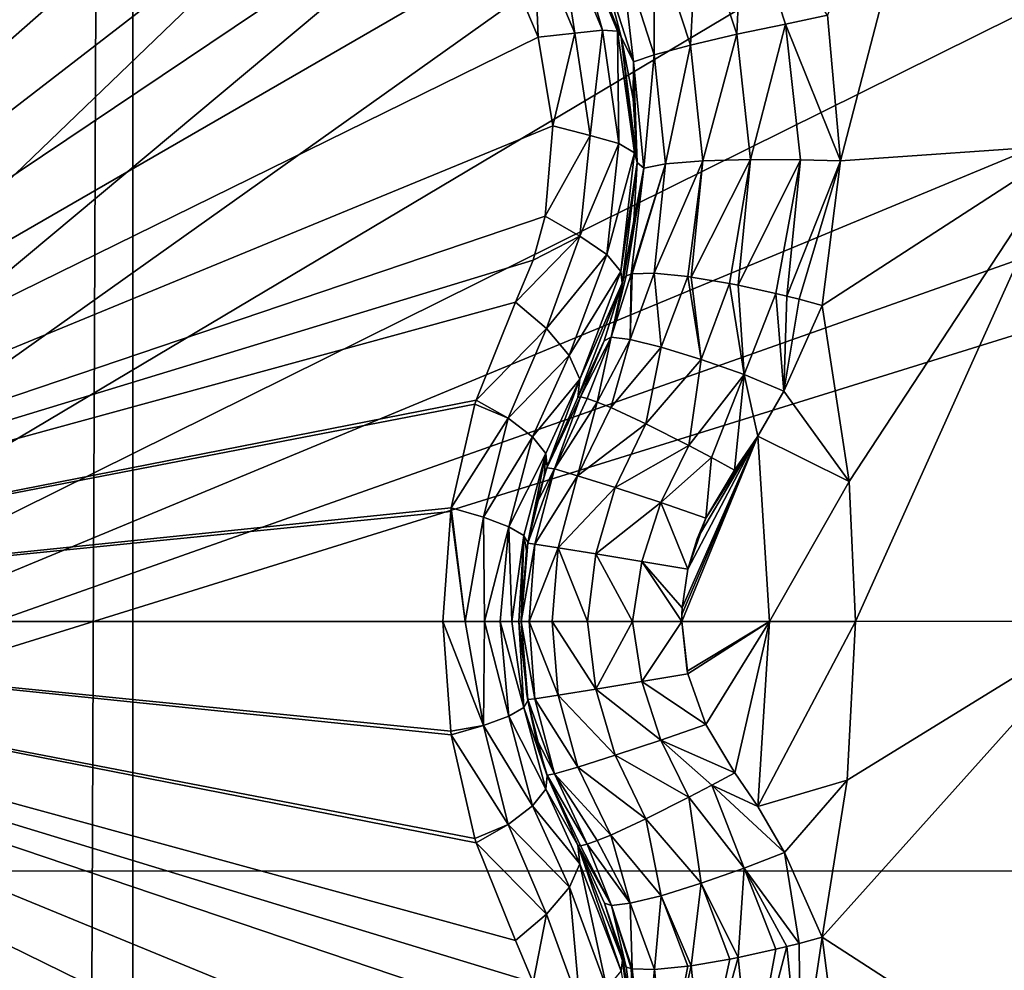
# Model space of a CAD drawing. Header units: metres. Extents: x -206 to 75, y -104 to 104.
# Tile 290 of 656: x -165.94 to -164.37, y 48.42 to 49.93. Entities that reach past the tile are written whole.
import ezdxf

# ---------------------------------------------------------------- set-up
doc = ezdxf.new("R2010")
doc.units = ezdxf.units.M
doc.layers.add('solid_01_1-CONSUMER_THERM_B_125288', color=7, linetype='CONTINUOUS')

msp = doc.modelspace()

# ---------------------------------------------------------------- linework, layer by layer
at = {"layer": 'solid_01_1-CONSUMER_THERM_B_125288'}
for points in [[(-106.887138, 47.939438, 1.5), (-97.174187, 56.091938, 1.5), (-200.514557, 74.966148, 1.5)], [(-107.910683, 47.194191, 1.5), (-106.887138, 47.939438, 1.5), (-200.514557, 74.966148, 1.5)], [(-108.467331, 46.871483, 1.5), (-107.910683, 47.194191, 1.5), (-200.514557, 74.966148, 1.5)], [(-109.048912, 46.586853, 1.5), (-108.467331, 46.871483, 1.5), (-200.514557, 74.966148, 1.5)], [(-109.651024, 46.343178, 1.5), (-109.048912, 46.586853, 1.5), (-200.514557, 74.966148, 1.5)], [(-110.268845, 46.142639, 1.5), (-109.651024, 46.343178, 1.5), (-200.514557, 74.966148, 1.5)], [(-110.897278, 45.986664, 1.5), (-110.268845, 46.142639, 1.5), (-200.514557, 74.966148, 1.5)], [(-111.53109, 45.875885, 1.5), (-110.897278, 45.986664, 1.5), (-200.514557, 74.966148, 1.5)], [(-112.794189, 45.78849, 1.5), (-111.53109, 45.875885, 1.5), (-200.514557, 74.966148, 1.5)], [(-168.100571, 58.189758, 1.5), (-112.794189, 45.78849, 1.5), (-200.514557, 74.966148, 1.5)], [(-76.404617, 63.580017, 75.400002), (-185.604614, 63.572178, 75.400002), (-92.716316, 42.429672, 75.400002)], [(-185.604614, 63.572178, 75.400002), (-93.500069, 42.491352, 75.400002), (-92.716316, 42.429672, 75.400002)], [(-185.604614, 63.572178, 75.400002), (-168.500076, 42.491318, 75.400002), (-93.500069, 42.491352, 75.400002)], [(-166.314148, 63.522121), (-165.762909, 63.471123), (-166.295959, -63.580036)], [(-165.762909, 63.471123), (-165.744736, -63.528877), (-166.295959, -63.580036)], [(-161.762909, 63.471695), (-165.744736, -63.528877), (-165.762909, 63.471123)], [(-161.762909, 63.471695), (-161.744736, -63.528305), (-165.744736, -63.528877)], [(-168.100571, 58.189758, 1.5), (-166.403046, 57.2313, 1.5), (-112.794189, 45.78849, 1.5)], [(-166.403046, 57.2313, 1.5), (-149.226578, 45.783272, 1.5), (-112.794189, 45.78849, 1.5)], [(-166.403046, 57.2313, 1.5), (-150.489685, 45.870308, 1.5), (-149.226578, 45.783272, 1.5)], [(-166.403046, 57.2313, 1.5), (-151.123535, 45.980904, 1.5), (-150.489685, 45.870308, 1.5)], [(-166.403046, 57.2313, 1.5), (-164.849518, 56.082249, 1.5), (-151.123535, 45.980904, 1.5)], [(-164.992844, 55.911392, 1.525184), (-155.134232, 47.932529, 1.5), (-164.849518, 56.082249, 1.5)], [(-164.849518, 56.082249, 1.5), (-151.752014, 46.1367, 1.5), (-151.123535, 45.980904, 1.5)], [(-164.849518, 56.082249, 1.5), (-152.369888, 46.337059, 1.5), (-151.752014, 46.1367, 1.5)], [(-164.849518, 56.082249, 1.5), (-152.972076, 46.580566, 1.5), (-152.369888, 46.337059, 1.5)], [(-164.849518, 56.082249, 1.5), (-153.553741, 46.865028, 1.5), (-152.972076, 46.580566, 1.5)], [(-164.849518, 56.082249, 1.5), (-154.110474, 47.187576, 1.5), (-153.553741, 46.865028, 1.5)], [(-164.849518, 56.082249, 1.5), (-155.134232, 47.932529, 1.5), (-154.110474, 47.187576, 1.5)], [(-155.277985, 47.761169, 1.525335), (-164.992844, 55.911392, 1.525184), (-165.129471, 55.74852, 1.599859)], [(-155.277985, 47.761169, 1.525335), (-155.134232, 47.932529, 1.5), (-164.992844, 55.911392, 1.525184)], [(-155.414581, 47.598335, 1.600154), (-165.129471, 55.74852, 1.599859), (-165.251877, 55.602592, 1.720235)], [(-155.414581, 47.598335, 1.600154), (-155.277985, 47.761169, 1.525335), (-165.129471, 55.74852, 1.599859)], [(-155.536942, 47.452469, 1.720659), (-165.251877, 55.602592, 1.720235), (-165.353867, 55.481018, 1.8802)], [(-155.536942, 47.452469, 1.720659), (-155.414581, 47.598335, 1.600154), (-165.251877, 55.602592, 1.720235)], [(-155.638855, 47.330975, 1.880731), (-165.353867, 55.481018, 1.8802), (-165.430191, 55.390038, 2.071429)], [(-155.638855, 47.330975, 1.880731), (-155.536942, 47.452469, 1.720659), (-165.353867, 55.481018, 1.8802)], [(-155.714905, 47.240318, 2.071429), (-165.430191, 55.390038, 2.071429), (-165.584442, 55.206154, 2.474663)], [(-155.638855, 47.330975, 1.880731), (-165.430191, 55.390038, 2.071429), (-155.714905, 47.240318, 2.071429)], [(-167.103546, 48.573505, 72.400002), (-167.104019, 55.223503, 72.400002), (-160.187317, 55.224003, 72.400002)], [(-167.103546, 48.573505, 72.400002), (-160.187317, 55.224003, 72.400002), (-159.994614, 54.5121, 72.400002)], [(-155.869156, 47.056435, 2.474663), (-165.584442, 55.206154, 2.474663), (-165.784622, 54.967514, 2.826262)], [(-155.869156, 47.056435, 2.474663), (-155.714905, 47.240318, 2.071429), (-165.584442, 55.206154, 2.474663)], [(-156.307755, 46.533585, 3.112886), (-165.784622, 54.967514, 2.826262), (-166.023544, 54.682697, 3.113388)], [(-156.069122, 46.818058, 2.825941), (-155.869156, 47.056435, 2.474663), (-165.784622, 54.967514, 2.826262)], [(-156.307755, 46.533585, 3.112886), (-156.069122, 46.818058, 2.825941), (-165.784622, 54.967514, 2.826262)], [(-156.576645, 46.213043, 3.325387), (-166.023544, 54.682697, 3.113388), (-166.29277, 54.361759, 3.325905)], [(-156.576645, 46.213043, 3.325387), (-156.307755, 46.533585, 3.112886), (-166.023544, 54.682697, 3.113388)], [(-167.103546, 48.573505, 72.400002), (-159.994614, 54.5121, 72.400002), (-159.681976, 53.844639, 72.400002)], [(-156.866318, 45.867725, 3.455959), (-166.29277, 54.361759, 3.325905), (-166.582779, 54.016029, 3.45631)], [(-156.866318, 45.867725, 3.455959), (-156.576645, 46.213043, 3.325387), (-166.29277, 54.361759, 3.325905)], [(-156.866318, 45.867725, 3.455959), (-166.582779, 54.016029, 3.45631), (-166.881851, 53.659512, 3.5)], [(-167.103546, 48.573505, 72.400002), (-159.681976, 53.844639, 72.400002), (-159.258514, 53.240978, 72.400002)], [(-156.866318, 45.867725, 3.455959), (-166.881851, 53.659512, 3.5), (-157.166565, 45.509792, 3.5)], [(-162.746674, 53.223858, 3.5), (-157.166565, 45.509792, 3.5), (-166.881851, 53.659512, 3.5)], [(-167.103546, 48.573505, 72.400002), (-159.258514, 53.240978, 72.400002), (-158.736923, 52.71946, 72.400002)], [(-167.103546, 48.573505, 72.400002), (-158.736923, 52.71946, 72.400002), (-158.133209, 52.296097, 72.400002)], [(-167.103546, 48.573505, 72.400002), (-158.133209, 52.296097, 72.400002), (-157.465698, 51.983543, 72.400002)], [(-167.103546, 48.573505, 72.400002), (-157.465698, 51.983543, 72.400002), (-156.753769, 51.790947, 72.400002)], [(-156.75354, 48.574249, 72.400002), (-167.103546, 48.573505, 72.400002), (-156.753769, 51.790947, 72.400002)], [(-164.434036, 50.47121, 18.186367), (-164.266754, 49.730366, 18.238983), (-163.45195, 50.534435, 17.754929)], [(-164.653534, 49.936874, 18.346346), (-164.632767, 49.705154, 18.365808), (-164.434036, 50.47121, 18.186367)], [(-164.632767, 49.705154, 18.365808), (-164.266754, 49.730366, 18.238983), (-164.434036, 50.47121, 18.186367)], [(-165.849228, 50.361481, 16.486931), (-165.948654, 50.392624, 16.465441), (-167.010834, 48.970943, 15.440842)], [(-165.746857, 50.339592, 16.516459), (-165.849228, 50.361481, 16.486931), (-167.010834, 48.970943, 15.440842)], [(-165.64061, 50.327614, 16.554106), (-165.746857, 50.339592, 16.516459), (-167.010834, 48.970943, 15.440842)], [(-165.568512, 50.318516, 16.580467), (-165.64061, 50.327614, 16.554106), (-167.010834, 48.970943, 15.440842)], [(-165.498291, 50.300392, 16.603487), (-165.568512, 50.318516, 16.580467), (-167.010834, 48.970943, 15.440842)], [(-165.367752, 50.238953, 16.639118), (-165.498291, 50.300392, 16.603487), (-167.010834, 48.970943, 15.440842)], [(-165.256638, 50.148167, 16.660555), (-165.367752, 50.238953, 16.639118), (-167.010834, 48.970943, 15.440842)], [(-165.170715, 50.033752, 16.667709), (-165.256638, 50.148167, 16.660555), (-167.010834, 48.970943, 15.440842)], [(-164.798141, 49.906647, 18.349087), (-164.788025, 50.129288, 18.349483), (-164.860596, 50.097115, 18.3398)], [(-164.798141, 49.906647, 18.349087), (-164.720413, 49.922771, 18.358753), (-164.788025, 50.129288, 18.349483)], [(-164.788025, 50.129288, 18.349483), (-164.720413, 49.922771, 18.358753), (-164.653534, 49.936874, 18.346346)], [(-165.083664, 50.083965, 16.776276), (-165.012192, 49.913292, 16.767014), (-165.064545, 50.095013, 16.849558)], [(-165.064545, 50.095013, 16.849558), (-164.988083, 49.911644, 16.83964), (-165.058136, 50.088661, 16.884199)], [(-165.012192, 49.913292, 16.767014), (-164.988083, 49.911644, 16.83964), (-165.064545, 50.095013, 16.849558)], [(-165.014816, 50.025215, 18.170752), (-165.058151, 50.088692, 18.098516), (-164.982758, 49.902622, 18.105808)], [(-165.058136, 50.088661, 16.884199), (-164.982758, 49.902622, 18.105808), (-165.058151, 50.088692, 18.098516)], [(-164.982742, 49.902519, 16.876156), (-164.982758, 49.902622, 18.105808), (-165.058136, 50.088661, 16.884199)], [(-164.988083, 49.911644, 16.83964), (-164.982742, 49.902519, 16.876156), (-165.058136, 50.088661, 16.884199)], [(-164.860596, 50.097115, 18.3398), (-164.929871, 50.065742, 18.302893), (-164.872253, 49.889465, 18.312248)], [(-164.798141, 49.906647, 18.349087), (-164.860596, 50.097115, 18.3398), (-164.872253, 49.889465, 18.312248)], [(-165.083664, 50.083965, 16.776276), (-165.121094, 50.062347, 16.713108), (-165.05632, 49.908356, 16.70466)], [(-165.083664, 50.083965, 16.776276), (-165.05632, 49.908356, 16.70466), (-165.012192, 49.913292, 16.767014)], [(-165.121094, 50.062347, 16.713108), (-165.170715, 50.033752, 16.667709), (-165.114517, 49.902164, 16.660566)], [(-165.05632, 49.908356, 16.70466), (-165.121094, 50.062347, 16.713108), (-165.114517, 49.902164, 16.660566)], [(-164.929871, 50.065742, 18.302893), (-164.983704, 50.040619, 18.242765), (-164.929749, 49.874092, 18.252228)], [(-164.872253, 49.889465, 18.312248), (-164.929871, 50.065742, 18.302893), (-164.929749, 49.874092, 18.252228)], [(-164.983704, 50.040619, 18.242765), (-165.014816, 50.025215, 18.170752), (-164.96286, 49.862804, 18.180346)], [(-164.929749, 49.874092, 18.252228), (-164.983704, 50.040619, 18.242765), (-164.96286, 49.862804, 18.180346)], [(-165.114517, 49.902164, 16.660566), (-165.170715, 50.033752, 16.667709), (-167.010834, 48.970943, 15.440842)], [(-164.96286, 49.862804, 18.180346), (-165.014816, 50.025215, 18.170752), (-164.982758, 49.902622, 18.105808)], [(-164.720413, 49.922771, 18.358753), (-164.632767, 49.705154, 18.365808), (-164.653534, 49.936874, 18.346346)], [(-165.012192, 49.913292, 16.767014), (-165.05632, 49.908356, 16.70466), (-165.032028, 49.745197, 16.679855)], [(-165.012192, 49.913292, 16.767014), (-165.032028, 49.745197, 16.679855), (-164.986176, 49.732719, 16.739866)], [(-165.012192, 49.913292, 16.767014), (-164.986176, 49.732719, 16.739866), (-164.988083, 49.911644, 16.83964)], [(-164.776154, 49.707138, 18.367188), (-164.720413, 49.922771, 18.358753), (-164.798141, 49.906647, 18.349087)], [(-164.776154, 49.707138, 18.367188), (-164.696777, 49.706505, 18.376822), (-164.720413, 49.922771, 18.358753)], [(-164.720413, 49.922771, 18.358753), (-164.696777, 49.706505, 18.376822), (-164.632767, 49.705154, 18.365808)], [(-165.091385, 49.760544, 16.639137), (-165.114517, 49.902164, 16.660566), (-167.010834, 48.970943, 15.440842)], [(-165.05632, 49.908356, 16.70466), (-165.114517, 49.902164, 16.660566), (-165.091385, 49.760544, 16.639137)], [(-165.032028, 49.745197, 16.679855), (-165.05632, 49.908356, 16.70466), (-165.091385, 49.760544, 16.639137)], [(-164.988083, 49.911644, 16.83964), (-164.961014, 49.717789, 16.8106), (-164.982742, 49.902519, 16.876156)], [(-164.986176, 49.732719, 16.739866), (-164.961014, 49.717789, 16.8106), (-164.988083, 49.911644, 16.83964)], [(-164.96286, 49.862804, 18.180346), (-164.982758, 49.902622, 18.105808), (-164.963409, 49.803566, 18.114407)], [(-164.982742, 49.902519, 16.876156), (-164.963409, 49.803566, 18.114407), (-164.982758, 49.902622, 18.105808)], [(-164.956879, 49.702488, 16.853397), (-164.963409, 49.803566, 18.114407), (-164.982742, 49.902519, 16.876156)], [(-164.961014, 49.717789, 16.8106), (-164.956879, 49.702488, 16.853397), (-164.982742, 49.902519, 16.876156)], [(-164.798141, 49.906647, 18.349087), (-164.872253, 49.889465, 18.312248), (-164.852264, 49.704918, 18.330465)], [(-164.776154, 49.707138, 18.367188), (-164.798141, 49.906647, 18.349087), (-164.852264, 49.704918, 18.330465)], [(-164.872253, 49.889465, 18.312248), (-164.929749, 49.874092, 18.252228), (-164.911774, 49.699986, 18.270638)], [(-164.852264, 49.704918, 18.330465), (-164.872253, 49.889465, 18.312248), (-164.911774, 49.699986, 18.270638)], [(-164.929749, 49.874092, 18.252228), (-164.96286, 49.862804, 18.180346), (-164.946594, 49.693329, 18.198984)], [(-164.911774, 49.699986, 18.270638), (-164.929749, 49.874092, 18.252228), (-164.946594, 49.693329, 18.198984)], [(-164.96286, 49.862804, 18.180346), (-164.963409, 49.803566, 18.114407), (-164.956879, 49.702488, 18.126163)], [(-164.946594, 49.693329, 18.198984), (-164.96286, 49.862804, 18.180346), (-164.956879, 49.702488, 18.126163)], [(-164.956879, 49.702488, 16.853397), (-164.956879, 49.702488, 18.126163), (-164.963409, 49.803566, 18.114407)], [(-165.103394, 49.616718, 16.603502), (-165.091385, 49.760544, 16.639137), (-167.010834, 48.970943, 15.440842)], [(-165.032028, 49.745197, 16.679855), (-165.091385, 49.760544, 16.639137), (-165.103394, 49.616718, 16.603502)], [(-165.048233, 49.584869, 16.640165), (-165.032028, 49.745197, 16.679855), (-165.103394, 49.616718, 16.603502)], [(-164.986176, 49.732719, 16.739866), (-165.032028, 49.745197, 16.679855), (-165.048233, 49.584869, 16.640165)], [(-164.986176, 49.732719, 16.739866), (-165.048233, 49.584869, 16.640165), (-165.005295, 49.555969, 16.696571)], [(-164.986176, 49.732719, 16.739866), (-165.005295, 49.555969, 16.696571), (-164.961014, 49.717789, 16.8106)], [(-164.662445, 49.474701, 18.393747), (-164.619385, 49.193871, 18.393747), (-164.266754, 49.730366, 18.238983)], [(-164.632767, 49.705154, 18.365808), (-164.662445, 49.474701, 18.393747), (-164.266754, 49.730366, 18.238983)], [(-164.619385, 49.193871, 18.393747), (-164.609039, 48.971287, 18.393753), (-164.266754, 49.730366, 18.238983)], [(-164.609039, 48.971287, 18.393753), (-164.210464, 48.971344, 18.256664), (-164.266754, 49.730366, 18.238983)], [(-165.005295, 49.555969, 16.696571), (-164.982773, 49.528526, 16.764395), (-164.961014, 49.717789, 16.8106)], [(-164.961014, 49.717789, 16.8106), (-164.982773, 49.528526, 16.764395), (-164.956879, 49.702488, 16.853397)], [(-164.982773, 49.528526, 16.764395), (-164.980682, 49.510239, 16.818287), (-164.956879, 49.702488, 16.853397)], [(-164.980682, 49.510239, 16.818287), (-164.962357, 49.609642, 18.139544), (-164.956879, 49.702488, 18.126163)], [(-164.980682, 49.510239, 16.818287), (-164.956879, 49.702488, 18.126163), (-164.956879, 49.702488, 16.853397)], [(-164.946594, 49.693329, 18.198984), (-164.962357, 49.609642, 18.139544), (-164.978867, 49.517612, 18.155281)], [(-164.974777, 49.52195, 18.193222), (-164.946594, 49.693329, 18.198984), (-164.978867, 49.517612, 18.155281)], [(-164.974777, 49.52195, 18.193222), (-164.966553, 49.524532, 18.225765), (-164.946594, 49.693329, 18.198984)], [(-164.911774, 49.699986, 18.270638), (-164.946594, 49.693329, 18.198984), (-164.966553, 49.524532, 18.225765)], [(-164.911774, 49.699986, 18.270638), (-164.966553, 49.524532, 18.225765), (-164.965042, 49.524803, 18.230297)], [(-164.929764, 49.525814, 18.298185), (-164.911774, 49.699986, 18.270638), (-164.965042, 49.524803, 18.230297)], [(-164.946594, 49.693329, 18.198984), (-164.956879, 49.702488, 18.126163), (-164.962357, 49.609642, 18.139544)], [(-164.852264, 49.704918, 18.330465), (-164.911774, 49.699986, 18.270638), (-164.929764, 49.525814, 18.298185)], [(-164.876297, 49.520557, 18.352713), (-164.852264, 49.704918, 18.330465), (-164.929764, 49.525814, 18.298185)], [(-164.876297, 49.520557, 18.352713), (-164.870972, 49.519817, 18.356617), (-164.852264, 49.704918, 18.330465)], [(-164.776154, 49.707138, 18.367188), (-164.852264, 49.704918, 18.330465), (-164.870972, 49.519817, 18.356617)], [(-164.776154, 49.707138, 18.367188), (-164.870972, 49.519817, 18.356617), (-164.809647, 49.509525, 18.388721)], [(-164.79599, 49.506851, 18.393162), (-164.776154, 49.707138, 18.367188), (-164.809647, 49.509525, 18.388721)], [(-164.79599, 49.506851, 18.393162), (-164.696777, 49.706505, 18.376822), (-164.776154, 49.707138, 18.367188)], [(-164.736115, 49.493755, 18.402847), (-164.696777, 49.706505, 18.376822), (-164.79599, 49.506851, 18.393162)], [(-164.736115, 49.493755, 18.402847), (-164.718613, 49.489529, 18.402807), (-164.696777, 49.706505, 18.376822)], [(-164.696777, 49.706505, 18.376822), (-164.718613, 49.489529, 18.402807), (-164.632767, 49.705154, 18.365808)], [(-164.718613, 49.489529, 18.402807), (-164.698822, 49.484528, 18.401201), (-164.632767, 49.705154, 18.365808)], [(-164.698822, 49.484528, 18.401201), (-164.662445, 49.474701, 18.393747), (-164.632767, 49.705154, 18.365808)], [(-165.122803, 49.546803, 16.580475), (-165.103394, 49.616718, 16.603502), (-167.010834, 48.970943, 15.440842)], [(-165.048233, 49.584869, 16.640165), (-165.103394, 49.616718, 16.603502), (-165.122803, 49.546803, 16.580475)], [(-164.980682, 49.510239, 16.818287), (-164.978867, 49.517612, 18.155281), (-164.962357, 49.609642, 18.139544)], [(-165.048233, 49.584869, 16.640165), (-165.122803, 49.546803, 16.580475), (-165.150955, 49.47979, 16.554106)], [(-165.048233, 49.584869, 16.640165), (-165.150955, 49.47979, 16.554106), (-165.101425, 49.437813, 16.587631)], [(-165.005295, 49.555969, 16.696571), (-165.048233, 49.584869, 16.640165), (-165.101425, 49.437813, 16.587631)], [(-165.005295, 49.555969, 16.696571), (-165.101425, 49.437813, 16.587631), (-165.06517, 49.394718, 16.639467)], [(-165.005295, 49.555969, 16.696571), (-165.06517, 49.394718, 16.639467), (-164.982773, 49.528526, 16.764395)], [(-165.150955, 49.47979, 16.554106), (-165.122803, 49.546803, 16.580475), (-167.010834, 48.970943, 15.440842)], [(-164.982773, 49.528526, 16.764395), (-165.06517, 49.394718, 16.639467), (-165.048416, 49.357349, 16.701927)], [(-164.982773, 49.528526, 16.764395), (-165.048416, 49.357349, 16.701927), (-164.980682, 49.510239, 16.818287)], [(-164.99823, 49.423988, 18.237627), (-164.966553, 49.524532, 18.225765), (-164.974777, 49.52195, 18.193222)], [(-164.96817, 49.420383, 18.304129), (-164.966553, 49.524532, 18.225765), (-164.99823, 49.423988, 18.237627)], [(-164.99823, 49.423988, 18.237627), (-164.974777, 49.52195, 18.193222), (-164.978867, 49.517612, 18.155281)], [(-164.96817, 49.420383, 18.304129), (-164.929764, 49.525814, 18.298185), (-164.965042, 49.524803, 18.230297)], [(-164.918625, 49.408279, 18.36202), (-164.929764, 49.525814, 18.298185), (-164.96817, 49.420383, 18.304129)], [(-164.96817, 49.420383, 18.304129), (-164.965042, 49.524803, 18.230297), (-164.966553, 49.524532, 18.225765)], [(-164.918625, 49.408279, 18.36202), (-164.876297, 49.520557, 18.352713), (-164.929764, 49.525814, 18.298185)], [(-164.854919, 49.388615, 18.402063), (-164.876297, 49.520557, 18.352713), (-164.918625, 49.408279, 18.36202)], [(-164.854919, 49.388615, 18.402063), (-164.870972, 49.519817, 18.356617), (-164.876297, 49.520557, 18.352713)], [(-164.980682, 49.510239, 16.818287), (-165.05159, 49.32793, 16.770613), (-165.009857, 49.418396, 18.172401)], [(-164.980682, 49.510239, 16.818287), (-165.048416, 49.357349, 16.701927), (-165.05159, 49.32793, 16.770613)], [(-164.99823, 49.423988, 18.237627), (-164.978867, 49.517612, 18.155281), (-165.009857, 49.418396, 18.172401)], [(-164.980682, 49.510239, 16.818287), (-165.009857, 49.418396, 18.172401), (-164.978867, 49.517612, 18.155281)], [(-164.854919, 49.388615, 18.402063), (-164.809647, 49.509525, 18.388721), (-164.870972, 49.519817, 18.356617)], [(-164.786377, 49.364418, 18.419601), (-164.809647, 49.509525, 18.388721), (-164.854919, 49.388615, 18.402063)], [(-164.786377, 49.364418, 18.419601), (-164.79599, 49.506851, 18.393162), (-164.809647, 49.509525, 18.388721)], [(-164.786377, 49.364418, 18.419601), (-164.736115, 49.493755, 18.402847), (-164.79599, 49.506851, 18.393162)], [(-164.786377, 49.364418, 18.419601), (-164.723053, 49.337933, 18.416395), (-164.736115, 49.493755, 18.402847)], [(-164.736115, 49.493755, 18.402847), (-164.723053, 49.337933, 18.416395), (-164.718613, 49.489529, 18.402807)], [(-164.718613, 49.489529, 18.402807), (-164.723053, 49.337933, 18.416395), (-164.698822, 49.484528, 18.401201)], [(-165.213699, 49.323746, 16.498224), (-165.150955, 49.47979, 16.554106), (-167.010834, 48.970943, 15.440842)], [(-165.101425, 49.437813, 16.587631), (-165.150955, 49.47979, 16.554106), (-165.213699, 49.323746, 16.498224)], [(-164.698822, 49.484528, 18.401201), (-164.723053, 49.337933, 18.416395), (-164.662445, 49.474701, 18.393747)], [(-164.723053, 49.337933, 18.416395), (-164.619385, 49.193871, 18.393747), (-164.662445, 49.474701, 18.393747)], [(-165.162766, 49.294746, 16.534901), (-165.101425, 49.437813, 16.587631), (-165.213699, 49.323746, 16.498224)], [(-165.162766, 49.294746, 16.534901), (-165.06517, 49.394718, 16.639467), (-165.101425, 49.437813, 16.587631)], [(-165.009857, 49.418396, 18.172401), (-165.05159, 49.32793, 18.184393), (-165.047165, 49.328796, 18.225876)], [(-165.05159, 49.32793, 16.770613), (-165.05159, 49.32793, 18.184393), (-165.009857, 49.418396, 18.172401)], [(-164.99823, 49.423988, 18.237627), (-165.047165, 49.328796, 18.225876), (-165.036728, 49.326328, 18.266211)], [(-164.99823, 49.423988, 18.237627), (-165.009857, 49.418396, 18.172401), (-165.047165, 49.328796, 18.225876)], [(-164.99823, 49.423988, 18.237627), (-165.036728, 49.326328, 18.266211), (-165.020599, 49.320599, 18.30422)], [(-164.96817, 49.420383, 18.304129), (-164.99823, 49.423988, 18.237627), (-165.020599, 49.320599, 18.30422)], [(-164.96817, 49.420383, 18.304129), (-165.020599, 49.320599, 18.30422), (-164.999222, 49.311768, 18.338903)], [(-164.918625, 49.408279, 18.36202), (-164.96817, 49.420383, 18.304129), (-164.999222, 49.311768, 18.338903)], [(-164.918625, 49.408279, 18.36202), (-164.999222, 49.311768, 18.338903), (-164.943176, 49.285847, 18.394554)], [(-164.854919, 49.388615, 18.402063), (-164.918625, 49.408279, 18.36202), (-164.943176, 49.285847, 18.394554)], [(-165.162766, 49.294746, 16.534901), (-165.124008, 49.265095, 16.587399), (-165.06517, 49.394718, 16.639467)], [(-165.124008, 49.265095, 16.587399), (-165.048416, 49.357349, 16.701927), (-165.06517, 49.394718, 16.639467)], [(-164.854919, 49.388615, 18.402063), (-164.943176, 49.285847, 18.394554), (-164.874832, 49.251453, 18.42696)], [(-164.786377, 49.364418, 18.419601), (-164.854919, 49.388615, 18.402063), (-164.874832, 49.251453, 18.42696)], [(-164.786377, 49.364418, 18.419601), (-164.874832, 49.251453, 18.42696), (-164.838333, 49.23222, 18.433228)], [(-164.786377, 49.364418, 18.419601), (-164.838333, 49.23222, 18.433228), (-164.801651, 49.212337, 18.432564)], [(-164.786377, 49.364418, 18.419601), (-164.801651, 49.212337, 18.432564), (-164.764847, 49.266346, 18.426382)], [(-164.786377, 49.364418, 18.419601), (-164.764847, 49.266346, 18.426382), (-164.723053, 49.337933, 18.416395)], [(-165.124008, 49.265095, 16.587399), (-165.102783, 49.238434, 16.649973), (-165.048416, 49.357349, 16.701927)], [(-165.102783, 49.238434, 16.649973), (-165.100342, 49.217236, 16.714586), (-165.048416, 49.357349, 16.701927)], [(-165.100342, 49.217236, 16.714586), (-165.05159, 49.32793, 16.770613), (-165.048416, 49.357349, 16.701927)], [(-164.723053, 49.337933, 18.416395), (-164.764847, 49.266346, 18.426382), (-164.619385, 49.193871, 18.393747)], [(-165.215775, 49.317078, 16.496313), (-165.213699, 49.323746, 16.498224), (-167.010834, 48.970943, 15.440842)], [(-165.253265, 49.151966, 16.460941), (-165.215775, 49.317078, 16.496313), (-167.010834, 48.970943, 15.440842)], [(-165.162766, 49.294746, 16.534901), (-165.215775, 49.317078, 16.496313), (-165.253265, 49.151966, 16.460941)], [(-165.162766, 49.294746, 16.534901), (-165.213699, 49.323746, 16.498224), (-165.215775, 49.317078, 16.496313)], [(-165.100784, 49.215935, 18.188156), (-165.047165, 49.328796, 18.225876), (-165.05159, 49.32793, 18.184393)], [(-165.088913, 49.214027, 18.264177), (-165.047165, 49.328796, 18.225876), (-165.100784, 49.215935, 18.188156)], [(-165.100342, 49.217236, 16.714586), (-165.100784, 49.215935, 18.188156), (-165.05159, 49.32793, 18.184393)], [(-165.100342, 49.217236, 16.714586), (-165.05159, 49.32793, 18.184393), (-165.05159, 49.32793, 16.770613)], [(-165.088913, 49.214027, 18.264177), (-165.036728, 49.326328, 18.266211), (-165.047165, 49.328796, 18.225876)], [(-165.088913, 49.214027, 18.264177), (-165.020599, 49.320599, 18.30422), (-165.036728, 49.326328, 18.266211)], [(-165.051834, 49.203365, 18.338594), (-165.020599, 49.320599, 18.30422), (-165.088913, 49.214027, 18.264177)], [(-165.051834, 49.203365, 18.338594), (-164.999222, 49.311768, 18.338903), (-165.020599, 49.320599, 18.30422)], [(-165.051834, 49.203365, 18.338594), (-164.943176, 49.285847, 18.394554), (-164.999222, 49.311768, 18.338903)], [(-165.201767, 49.137135, 16.499756), (-165.162766, 49.294746, 16.534901), (-165.253265, 49.151966, 16.460941)], [(-165.201767, 49.137135, 16.499756), (-165.124008, 49.265095, 16.587399), (-165.162766, 49.294746, 16.534901)], [(-164.991943, 49.184383, 18.397308), (-164.943176, 49.285847, 18.394554), (-165.051834, 49.203365, 18.338594)], [(-164.991943, 49.184383, 18.397308), (-164.874832, 49.251453, 18.42696), (-164.943176, 49.285847, 18.394554)], [(-165.201767, 49.137135, 16.499756), (-165.161652, 49.121998, 16.552685), (-165.124008, 49.265095, 16.587399)], [(-165.161652, 49.121998, 16.552685), (-165.102783, 49.238434, 16.649973), (-165.124008, 49.265095, 16.587399)], [(-164.885986, 48.971249, 18.43961), (-164.745895, 48.971268, 18.426445), (-164.764847, 49.266346, 18.426382)], [(-164.885818, 48.981934, 18.439604), (-164.885986, 48.971249, 18.43961), (-164.764847, 49.266346, 18.426382)], [(-164.885361, 48.992607, 18.439592), (-164.885818, 48.981934, 18.439604), (-164.764847, 49.266346, 18.426382)], [(-164.876266, 49.054337, 18.43928), (-164.885361, 48.992607, 18.439592), (-164.764847, 49.266346, 18.426382)], [(-164.861526, 49.102665, 18.43854), (-164.876266, 49.054337, 18.43928), (-164.764847, 49.266346, 18.426382)], [(-164.847519, 49.135632, 18.437567), (-164.861526, 49.102665, 18.43854), (-164.764847, 49.266346, 18.426382)], [(-164.801651, 49.212337, 18.432564), (-164.847519, 49.135632, 18.437567), (-164.764847, 49.266346, 18.426382)], [(-164.764847, 49.266346, 18.426382), (-164.745895, 48.971268, 18.426445), (-164.619385, 49.193871, 18.393747)], [(-165.161652, 49.121998, 16.552685), (-165.137711, 49.108257, 16.61425), (-165.102783, 49.238434, 16.649973)], [(-165.137711, 49.108257, 16.61425), (-165.131195, 49.096981, 16.677389), (-165.102783, 49.238434, 16.649973)], [(-165.131195, 49.096981, 16.677389), (-165.105377, 49.202198, 16.70862), (-165.102783, 49.238434, 16.649973)], [(-165.105377, 49.202198, 16.70862), (-165.100342, 49.217236, 16.714586), (-165.102783, 49.238434, 16.649973)], [(-164.91954, 49.160355, 18.430618), (-164.874832, 49.251453, 18.42696), (-164.991943, 49.184383, 18.397308)], [(-164.91954, 49.160355, 18.430618), (-164.838333, 49.23222, 18.433228), (-164.874832, 49.251453, 18.42696)], [(-164.91954, 49.160355, 18.430618), (-164.847519, 49.135632, 18.437567), (-164.838333, 49.23222, 18.433228)], [(-164.838333, 49.23222, 18.433228), (-164.847519, 49.135632, 18.437567), (-164.801651, 49.212337, 18.432564)], [(-165.088913, 49.214027, 18.264177), (-165.131439, 49.095608, 18.189432), (-165.120087, 49.094284, 18.264095)], [(-165.088913, 49.214027, 18.264177), (-165.118668, 49.156136, 18.188993), (-165.131439, 49.095608, 18.189432)], [(-165.051834, 49.203365, 18.338594), (-165.088913, 49.214027, 18.264177), (-165.120087, 49.094284, 18.264095)], [(-165.088913, 49.214027, 18.264177), (-165.100784, 49.215935, 18.188156), (-165.118668, 49.156136, 18.188993)], [(-165.105377, 49.202198, 16.70862), (-165.118668, 49.156136, 18.188993), (-165.100784, 49.215935, 18.188156)], [(-165.105377, 49.202198, 16.70862), (-165.100784, 49.215935, 18.188156), (-165.100342, 49.217236, 16.714586)], [(-165.131195, 49.096981, 16.677389), (-165.118668, 49.156136, 18.188993), (-165.105377, 49.202198, 16.70862)], [(-165.051834, 49.203365, 18.338594), (-165.120087, 49.094284, 18.264095), (-165.08313, 49.088604, 18.337807)], [(-164.991943, 49.184383, 18.397308), (-165.051834, 49.203365, 18.338594), (-165.08313, 49.088604, 18.337807)], [(-164.745895, 48.971268, 18.426445), (-164.609039, 48.971287, 18.393753), (-164.619385, 49.193871, 18.393747)], [(-164.991943, 49.184383, 18.397308), (-165.08313, 49.088604, 18.337807), (-165.02298, 49.078911, 18.39636)], [(-164.91954, 49.160355, 18.430618), (-164.991943, 49.184383, 18.397308), (-165.02298, 49.078911, 18.39636)], [(-164.91954, 49.160355, 18.430618), (-165.02298, 49.078911, 18.39636), (-164.949768, 49.066849, 18.430534)], [(-164.91954, 49.160355, 18.430618), (-164.949768, 49.066849, 18.430534), (-164.876266, 49.054337, 18.43928)], [(-164.91954, 49.160355, 18.430618), (-164.876266, 49.054337, 18.43928), (-164.847519, 49.135632, 18.437567)], [(-165.254105, 49.146332, 16.460131), (-165.253265, 49.151966, 16.460941), (-167.010834, 48.970943, 15.440842)], [(-165.254105, 49.146332, 16.460131), (-167.010834, 48.970943, 15.440842), (-165.2668, 48.971191, 16.44776)], [(-165.23111, 48.971199, 16.472759), (-165.254105, 49.146332, 16.460131), (-165.2668, 48.971191, 16.44776)], [(-165.23111, 48.971199, 16.472759), (-165.253265, 49.151966, 16.460941), (-165.254105, 49.146332, 16.460131)], [(-165.201767, 49.137135, 16.499756), (-165.253265, 49.151966, 16.460941), (-165.23111, 48.971199, 16.472759)], [(-165.131195, 49.096981, 16.677389), (-165.131439, 49.095608, 18.189432), (-165.118668, 49.156136, 18.188993)], [(-165.201767, 49.137135, 16.499756), (-165.23111, 48.971199, 16.472759), (-165.200287, 48.971203, 16.503578)], [(-165.201767, 49.137135, 16.499756), (-165.200287, 48.971203, 16.503578), (-165.161652, 49.121998, 16.552685)], [(-164.847519, 49.135632, 18.437567), (-164.876266, 49.054337, 18.43928), (-164.861526, 49.102665, 18.43854)], [(-165.161652, 49.121998, 16.552685), (-165.200287, 48.971203, 16.503578), (-165.175293, 48.971207, 16.539267)], [(-165.161652, 49.121998, 16.552685), (-165.175293, 48.971207, 16.539267), (-165.156891, 48.971207, 16.578745)], [(-165.161652, 49.121998, 16.552685), (-165.156891, 48.971207, 16.578745), (-165.137711, 49.108257, 16.61425)], [(-165.137711, 49.108257, 16.61425), (-165.156891, 48.971207, 16.578745), (-165.145599, 48.97121, 16.620846)], [(-165.137711, 49.108257, 16.61425), (-165.145599, 48.97121, 16.620846), (-165.1418, 48.97121, 16.664267)], [(-165.133301, 49.083897, 16.674795), (-165.137711, 49.108257, 16.61425), (-165.1418, 48.97121, 16.664267)], [(-165.133301, 49.083897, 16.674795), (-165.131195, 49.096981, 16.677389), (-165.137711, 49.108257, 16.61425)], [(-165.133301, 49.083897, 16.674795), (-165.131439, 49.095608, 18.189432), (-165.131195, 49.096981, 16.677389)], [(-165.120087, 49.094284, 18.264095), (-165.131439, 49.095608, 18.189432), (-165.1418, 48.97121, 18.189676)], [(-165.1418, 48.97121, 16.664267), (-165.1418, 48.97121, 18.189676), (-165.131439, 49.095608, 18.189432)], [(-165.133301, 49.083897, 16.674795), (-165.1418, 48.97121, 16.664267), (-165.131439, 49.095608, 18.189432)], [(-165.120087, 49.094284, 18.264095), (-165.1418, 48.97121, 18.189676), (-165.129196, 48.97121, 18.268078)], [(-165.08313, 49.088604, 18.337807), (-165.120087, 49.094284, 18.264095), (-165.129196, 48.97121, 18.268078)], [(-165.08313, 49.088604, 18.337807), (-165.129196, 48.97121, 18.268078), (-165.092682, 48.971218, 18.338493)], [(-165.08313, 49.088604, 18.337807), (-165.092682, 48.971218, 18.338493), (-165.035934, 48.971226, 18.393951)], [(-165.02298, 49.078911, 18.39636), (-165.08313, 49.088604, 18.337807), (-165.035934, 48.971226, 18.393951)], [(-165.02298, 49.078911, 18.39636), (-165.035934, 48.971226, 18.393951), (-164.964691, 48.971237, 18.428818)], [(-164.949768, 49.066849, 18.430534), (-165.02298, 49.078911, 18.39636), (-164.964691, 48.971237, 18.428818)], [(-164.949768, 49.066849, 18.430534), (-164.964691, 48.971237, 18.428818), (-164.885986, 48.971249, 18.43961)], [(-164.949768, 49.066849, 18.430534), (-164.885986, 48.971249, 18.43961), (-164.885361, 48.992607, 18.439592)], [(-164.949768, 49.066849, 18.430534), (-164.885361, 48.992607, 18.439592), (-164.876266, 49.054337, 18.43928)], [(-164.885361, 48.992607, 18.439592), (-164.885986, 48.971249, 18.43961), (-164.885818, 48.981934, 18.439604)], [(-165.022919, 48.863438, 18.396362), (-164.964691, 48.971237, 18.428818), (-165.035934, 48.971226, 18.393951)], [(-164.949707, 48.875534, 18.430536), (-164.964691, 48.971237, 18.428818), (-165.022919, 48.863438, 18.396362)], [(-164.949707, 48.875534, 18.430536), (-164.885986, 48.971249, 18.43961), (-164.964691, 48.971237, 18.428818)], [(-164.949707, 48.875534, 18.430536), (-164.876175, 48.887863, 18.439278), (-164.885986, 48.971249, 18.43961)], [(-164.885986, 48.971249, 18.43961), (-164.877106, 48.891926, 18.439316), (-164.745895, 48.971268, 18.426445)], [(-164.885986, 48.971249, 18.43961), (-164.876175, 48.887863, 18.439278), (-164.877106, 48.891926, 18.439316)], [(-164.877106, 48.891926, 18.439316), (-164.876175, 48.887863, 18.439278), (-164.745895, 48.971268, 18.426445)], [(-164.876175, 48.887863, 18.439278), (-164.847412, 48.806744, 18.437561), (-164.745895, 48.971268, 18.426445)], [(-164.847412, 48.806744, 18.437561), (-164.80159, 48.730179, 18.432564), (-164.745895, 48.971268, 18.426445)], [(-164.80159, 48.730179, 18.432564), (-164.764771, 48.676186, 18.426382), (-164.745895, 48.971268, 18.426445)], [(-164.764771, 48.676186, 18.426382), (-164.62236, 48.718163, 18.393747), (-164.609039, 48.971287, 18.393753)], [(-164.745895, 48.971268, 18.426445), (-164.764771, 48.676186, 18.426382), (-164.609039, 48.971287, 18.393753)], [(-164.662308, 48.467857, 18.393747), (-164.210464, 48.971344, 18.256664), (-164.62236, 48.718163, 18.393747)], [(-164.266525, 48.212315, 18.238981), (-164.210464, 48.971344, 18.256664), (-164.662308, 48.467857, 18.393747)], [(-164.62236, 48.718163, 18.393747), (-164.210464, 48.971344, 18.256664), (-164.609039, 48.971287, 18.393753)], [(-165.254059, 48.79607, 16.460129), (-165.2668, 48.971191, 16.44776), (-167.010834, 48.970943, 15.440842)], [(-165.253189, 48.79026, 16.460966), (-165.254059, 48.79607, 16.460129), (-167.010834, 48.970943, 15.440842)], [(-165.215591, 48.625046, 16.496393), (-165.253189, 48.79026, 16.460966), (-167.010834, 48.970943, 15.440842)], [(-165.213547, 48.618492, 16.49827), (-165.215591, 48.625046, 16.496393), (-167.010834, 48.970943, 15.440842)], [(-165.150818, 48.462631, 16.554106), (-165.213547, 48.618492, 16.49827), (-167.010834, 48.970943, 15.440842)], [(-165.122635, 48.395638, 16.580469), (-165.150818, 48.462631, 16.554106), (-167.010834, 48.970943, 15.440842)], [(-165.103226, 48.325756, 16.603489), (-165.122635, 48.395638, 16.580469), (-167.010834, 48.970943, 15.440842)], [(-165.091156, 48.181988, 16.639118), (-165.103226, 48.325756, 16.603489), (-167.010834, 48.970943, 15.440842)], [(-165.114227, 48.040367, 16.660555), (-165.091156, 48.181988, 16.639118), (-167.010834, 48.970943, 15.440842)], [(-165.170349, 47.908752, 16.667709), (-165.114227, 48.040367, 16.660555), (-167.010834, 48.970943, 15.440842)], [(-165.256226, 47.794296, 16.660564), (-165.170349, 47.908752, 16.667709), (-167.010834, 48.970943, 15.440842)], [(-165.36731, 47.703453, 16.639137), (-165.256226, 47.794296, 16.660564), (-167.010834, 48.970943, 15.440842)], [(-165.497864, 47.641941, 16.603502), (-165.36731, 47.703453, 16.639137), (-167.010834, 48.970943, 15.440842)], [(-165.5681, 47.623787, 16.580477), (-165.497864, 47.641941, 16.603502), (-167.010834, 48.970943, 15.440842)], [(-165.640228, 47.614662, 16.554106), (-165.5681, 47.623787, 16.580477), (-167.010834, 48.970943, 15.440842)], [(-165.746521, 47.602646, 16.516438), (-165.640228, 47.614662, 16.554106), (-167.010834, 48.970943, 15.440842)], [(-165.848892, 47.580719, 16.486917), (-165.746521, 47.602646, 16.516438), (-167.010834, 48.970943, 15.440842)], [(-165.948288, 47.549557, 16.465431), (-165.848892, 47.580719, 16.486917), (-167.010834, 48.970943, 15.440842)], [(-165.201691, 48.805115, 16.499777), (-165.23111, 48.971199, 16.472759), (-165.2668, 48.971191, 16.44776)], [(-165.201691, 48.805115, 16.499777), (-165.2668, 48.971191, 16.44776), (-165.254059, 48.79607, 16.460129)], [(-165.201691, 48.805115, 16.499777), (-165.200287, 48.971203, 16.503578), (-165.23111, 48.971199, 16.472759)], [(-165.201691, 48.805115, 16.499777), (-165.161591, 48.820278, 16.552706), (-165.200287, 48.971203, 16.503578)], [(-165.161591, 48.820278, 16.552706), (-165.175293, 48.971207, 16.539267), (-165.200287, 48.971203, 16.503578)], [(-165.13765, 48.834038, 16.614271), (-165.156891, 48.971207, 16.578745), (-165.175293, 48.971207, 16.539267)], [(-165.161591, 48.820278, 16.552706), (-165.13765, 48.834038, 16.614271), (-165.175293, 48.971207, 16.539267)], [(-165.13765, 48.834038, 16.614271), (-165.145599, 48.97121, 16.620846), (-165.156891, 48.971207, 16.578745)], [(-165.131149, 48.845325, 16.677414), (-165.1418, 48.97121, 16.664267), (-165.145599, 48.97121, 16.620846)], [(-165.13765, 48.834038, 16.614271), (-165.131149, 48.845325, 16.677414), (-165.145599, 48.97121, 16.620846)], [(-165.120026, 48.848019, 18.264095), (-165.129196, 48.97121, 18.268078), (-165.1418, 48.97121, 18.189676)], [(-165.120026, 48.848019, 18.264095), (-165.1418, 48.97121, 18.189676), (-165.131378, 48.846695, 18.189432)], [(-165.13327, 48.858494, 16.674803), (-165.131378, 48.846695, 18.189432), (-165.1418, 48.97121, 18.189676)], [(-165.13327, 48.858494, 16.674803), (-165.1418, 48.97121, 18.189676), (-165.1418, 48.97121, 16.664267)], [(-165.131149, 48.845325, 16.677414), (-165.13327, 48.858494, 16.674803), (-165.1418, 48.97121, 16.664267)], [(-165.083069, 48.853718, 18.337809), (-165.092682, 48.971218, 18.338493), (-165.129196, 48.97121, 18.268078)], [(-165.083069, 48.853718, 18.337809), (-165.129196, 48.97121, 18.268078), (-165.120026, 48.848019, 18.264095)], [(-165.022919, 48.863438, 18.396362), (-165.035934, 48.971226, 18.393951), (-165.092682, 48.971218, 18.338493)], [(-165.022919, 48.863438, 18.396362), (-165.092682, 48.971218, 18.338493), (-165.083069, 48.853718, 18.337809)], [(-164.949707, 48.875534, 18.430536), (-164.847412, 48.806744, 18.437561), (-164.876175, 48.887863, 18.439278)], [(-165.022919, 48.863438, 18.396362), (-165.083069, 48.853718, 18.337809), (-164.991837, 48.757977, 18.397306)], [(-164.949707, 48.875534, 18.430536), (-165.022919, 48.863438, 18.396362), (-164.919449, 48.78204, 18.430616)], [(-165.022919, 48.863438, 18.396362), (-164.991837, 48.757977, 18.397306), (-164.919449, 48.78204, 18.430616)], [(-164.949707, 48.875534, 18.430536), (-164.919449, 48.78204, 18.430616), (-164.847412, 48.806744, 18.437561)], [(-165.131149, 48.845325, 16.677414), (-165.131378, 48.846695, 18.189432), (-165.13327, 48.858494, 16.674803)], [(-165.120026, 48.848019, 18.264095), (-165.131378, 48.846695, 18.189432), (-165.088806, 48.728291, 18.264175)], [(-165.131378, 48.846695, 18.189432), (-165.118622, 48.78627, 18.188993), (-165.088806, 48.728291, 18.264175)], [(-165.131149, 48.845325, 16.677414), (-165.118622, 48.78627, 18.188993), (-165.131378, 48.846695, 18.189432)], [(-165.083069, 48.853718, 18.337809), (-165.120026, 48.848019, 18.264095), (-165.051727, 48.738968, 18.338594)], [(-165.120026, 48.848019, 18.264095), (-165.088806, 48.728291, 18.264175), (-165.051727, 48.738968, 18.338594)], [(-165.083069, 48.853718, 18.337809), (-165.051727, 48.738968, 18.338594), (-164.991837, 48.757977, 18.397306)], [(-165.102661, 48.703876, 16.650019), (-165.13765, 48.834038, 16.614271), (-165.161591, 48.820278, 16.552706)], [(-165.105301, 48.740196, 16.708633), (-165.131149, 48.845325, 16.677414), (-165.13765, 48.834038, 16.614271)], [(-165.100235, 48.725082, 16.714634), (-165.105301, 48.740196, 16.708633), (-165.13765, 48.834038, 16.614271)], [(-165.102661, 48.703876, 16.650019), (-165.100235, 48.725082, 16.714634), (-165.13765, 48.834038, 16.614271)], [(-165.105301, 48.740196, 16.708633), (-165.118622, 48.78627, 18.188993), (-165.131149, 48.845325, 16.677414)], [(-165.123871, 48.677197, 16.587442), (-165.161591, 48.820278, 16.552706), (-165.201691, 48.805115, 16.499777)], [(-165.123871, 48.677197, 16.587442), (-165.102661, 48.703876, 16.650019), (-165.161591, 48.820278, 16.552706)], [(-165.201691, 48.805115, 16.499777), (-165.254059, 48.79607, 16.460129), (-165.253189, 48.79026, 16.460966)], [(-165.162613, 48.647526, 16.534945), (-165.201691, 48.805115, 16.499777), (-165.253189, 48.79026, 16.460966)], [(-165.162613, 48.647526, 16.534945), (-165.123871, 48.677197, 16.587442), (-165.201691, 48.805115, 16.499777)], [(-164.919449, 48.78204, 18.430616), (-164.80159, 48.730179, 18.432564), (-164.847412, 48.806744, 18.437561)], [(-165.162613, 48.647526, 16.534945), (-165.253189, 48.79026, 16.460966), (-165.215591, 48.625046, 16.496393)], [(-165.118622, 48.78627, 18.188993), (-165.100677, 48.726376, 18.188154), (-165.088806, 48.728291, 18.264175)], [(-165.105301, 48.740196, 16.708633), (-165.100677, 48.726376, 18.188154), (-165.118622, 48.78627, 18.188993)], [(-164.919449, 48.78204, 18.430616), (-164.991837, 48.757977, 18.397306), (-164.874756, 48.691044, 18.42696)], [(-164.919449, 48.78204, 18.430616), (-164.838257, 48.710293, 18.433228), (-164.80159, 48.730179, 18.432564)], [(-164.919449, 48.78204, 18.430616), (-164.874756, 48.691044, 18.42696), (-164.838257, 48.710293, 18.433228)], [(-164.991837, 48.757977, 18.397306), (-165.051727, 48.738968, 18.338594), (-164.943085, 48.656631, 18.394554)], [(-164.991837, 48.757977, 18.397306), (-164.943085, 48.656631, 18.394554), (-164.874756, 48.691044, 18.42696)], [(-165.100235, 48.725082, 16.714634), (-165.100677, 48.726376, 18.188154), (-165.105301, 48.740196, 16.708633)], [(-165.051727, 48.738968, 18.338594), (-165.088806, 48.728291, 18.264175), (-164.99913, 48.630695, 18.338903)], [(-165.051727, 48.738968, 18.338594), (-164.99913, 48.630695, 18.338903), (-164.943085, 48.656631, 18.394554)], [(-165.102661, 48.703876, 16.650019), (-165.051498, 48.614517, 16.770613), (-165.100235, 48.725082, 16.714634)], [(-165.088806, 48.728291, 18.264175), (-165.100677, 48.726376, 18.188154), (-165.036636, 48.616123, 18.266209)], [(-165.100677, 48.726376, 18.188154), (-165.047073, 48.613651, 18.225876), (-165.036636, 48.616123, 18.266209)], [(-165.100677, 48.726376, 18.188154), (-165.051498, 48.614517, 18.184393), (-165.047073, 48.613651, 18.225876)], [(-165.051498, 48.614517, 16.770613), (-165.051498, 48.614517, 18.184393), (-165.100677, 48.726376, 18.188154)], [(-165.100235, 48.725082, 16.714634), (-165.051498, 48.614517, 16.770613), (-165.100677, 48.726376, 18.188154)], [(-165.088806, 48.728291, 18.264175), (-165.020508, 48.621857, 18.304218), (-164.99913, 48.630695, 18.338903)], [(-165.088806, 48.728291, 18.264175), (-165.036636, 48.616123, 18.266209), (-165.020508, 48.621857, 18.304218)], [(-164.838257, 48.710293, 18.433228), (-164.764771, 48.676186, 18.426382), (-164.80159, 48.730179, 18.432564)], [(-164.78627, 48.578102, 18.4196), (-164.838257, 48.710293, 18.433228), (-164.874756, 48.691044, 18.42696)], [(-164.78627, 48.578102, 18.4196), (-164.722168, 48.603138, 18.416172), (-164.838257, 48.710293, 18.433228)], [(-164.838257, 48.710293, 18.433228), (-164.722168, 48.603138, 18.416172), (-164.764771, 48.676186, 18.426382)], [(-164.764771, 48.676186, 18.426382), (-164.722168, 48.603138, 18.416172), (-164.62236, 48.718163, 18.393747)], [(-164.722168, 48.603138, 18.416172), (-164.662308, 48.467857, 18.393747), (-164.62236, 48.718163, 18.393747)], [(-165.123871, 48.677197, 16.587442), (-165.048294, 48.585098, 16.701927), (-165.102661, 48.703876, 16.650019)], [(-165.102661, 48.703876, 16.650019), (-165.048294, 48.585098, 16.701927), (-165.051498, 48.614517, 16.770613)], [(-164.854797, 48.553886, 18.402061), (-164.874756, 48.691044, 18.42696), (-164.943085, 48.656631, 18.394554)], [(-164.78627, 48.578102, 18.4196), (-164.874756, 48.691044, 18.42696), (-164.854797, 48.553886, 18.402061)], [(-165.162613, 48.647526, 16.534945), (-165.065033, 48.547726, 16.639465), (-165.123871, 48.677197, 16.587442)], [(-165.123871, 48.677197, 16.587442), (-165.065033, 48.547726, 16.639465), (-165.048294, 48.585098, 16.701927)], [(-165.162613, 48.647526, 16.534945), (-165.215591, 48.625046, 16.496393), (-165.213547, 48.618492, 16.49827)], [(-165.162613, 48.647526, 16.534945), (-165.213547, 48.618492, 16.49827), (-165.101288, 48.50462, 16.587631)], [(-165.162613, 48.647526, 16.534945), (-165.101288, 48.50462, 16.587631), (-165.065033, 48.547726, 16.639465)], [(-164.918503, 48.534203, 18.36202), (-164.943085, 48.656631, 18.394554), (-164.99913, 48.630695, 18.338903)], [(-164.854797, 48.553886, 18.402061), (-164.943085, 48.656631, 18.394554), (-164.918503, 48.534203, 18.36202)], [(-164.968033, 48.522087, 18.304127), (-164.99913, 48.630695, 18.338903), (-165.020508, 48.621857, 18.304218)], [(-164.918503, 48.534203, 18.36202), (-164.99913, 48.630695, 18.338903), (-164.968033, 48.522087, 18.304127)], [(-165.101288, 48.50462, 16.587631), (-165.213547, 48.618492, 16.49827), (-165.150818, 48.462631, 16.554106)], [(-164.998108, 48.518471, 18.237627), (-165.047073, 48.613651, 18.225876), (-165.051498, 48.614517, 18.184393)], [(-165.008987, 48.522121, 18.172096), (-164.998108, 48.518471, 18.237627), (-165.051498, 48.614517, 18.184393)], [(-164.980499, 48.432163, 16.8183), (-165.008987, 48.522121, 18.172096), (-165.051498, 48.614517, 18.184393)], [(-164.980499, 48.432163, 16.8183), (-165.051498, 48.614517, 18.184393), (-165.051498, 48.614517, 16.770613)], [(-164.982605, 48.413948, 16.764397), (-164.980499, 48.432163, 16.8183), (-165.051498, 48.614517, 16.770613)], [(-165.048294, 48.585098, 16.701927), (-164.982605, 48.413948, 16.764397), (-165.051498, 48.614517, 16.770613)], [(-164.998108, 48.518471, 18.237627), (-165.036636, 48.616123, 18.266209), (-165.047073, 48.613651, 18.225876)], [(-164.968033, 48.522087, 18.304127), (-165.020508, 48.621857, 18.304218), (-165.036636, 48.616123, 18.266209)], [(-164.968033, 48.522087, 18.304127), (-165.036636, 48.616123, 18.266209), (-164.998108, 48.518471, 18.237627)], [(-164.78627, 48.578102, 18.4196), (-164.698685, 48.458019, 18.401197), (-164.722168, 48.603138, 18.416172)], [(-164.698685, 48.458019, 18.401197), (-164.662308, 48.467857, 18.393747), (-164.722168, 48.603138, 18.416172)], [(-165.065033, 48.547726, 16.639465), (-165.005127, 48.386497, 16.696569), (-165.048294, 48.585098, 16.701927)], [(-165.005127, 48.386497, 16.696569), (-164.982605, 48.413948, 16.764397), (-165.048294, 48.585098, 16.701927)], [(-167.103546, 48.573505, 69.900002), (-167.103546, 48.573505, 72.400002), (-156.75354, 48.574249, 72.400002)], [(-156.75354, 48.574249, 69.900002), (-167.103546, 48.573505, 69.900002), (-156.75354, 48.574249, 72.400002)], [(-167.103424, 47.073505, 69.900002), (-167.103546, 48.573505, 69.900002), (-156.75354, 48.574249, 69.900002)], [(-156.753433, 47.074249, 69.900002), (-167.103424, 47.073505, 69.900002), (-156.75354, 48.574249, 69.900002)], [(-164.78627, 48.578102, 18.4196), (-164.854797, 48.553886, 18.402061), (-164.795837, 48.435669, 18.393162)], [(-164.78627, 48.578102, 18.4196), (-164.795837, 48.435669, 18.393162), (-164.735962, 48.44878, 18.402845)], [(-164.78627, 48.578102, 18.4196), (-164.718475, 48.453014, 18.402803), (-164.698685, 48.458019, 18.401197)], [(-164.78627, 48.578102, 18.4196), (-164.735962, 48.44878, 18.402845), (-164.718475, 48.453014, 18.402803)], [(-165.101288, 48.50462, 16.587631), (-165.048065, 48.357586, 16.640162), (-165.065033, 48.547726, 16.639465)], [(-165.065033, 48.547726, 16.639465), (-165.048065, 48.357586, 16.640162), (-165.005127, 48.386497, 16.696569)], [(-164.854797, 48.553886, 18.402061), (-164.918503, 48.534203, 18.36202), (-164.870819, 48.42268, 18.356619)], [(-164.854797, 48.553886, 18.402061), (-164.870819, 48.42268, 18.356619), (-164.809494, 48.432991, 18.388723)], [(-164.854797, 48.553886, 18.402061), (-164.809494, 48.432991, 18.388723), (-164.795837, 48.435669, 18.393162)], [(-164.918503, 48.534203, 18.36202), (-164.968033, 48.522087, 18.304127), (-164.929611, 48.416668, 18.298189)], [(-164.918503, 48.534203, 18.36202), (-164.929611, 48.416668, 18.298189), (-164.876129, 48.42194, 18.352715)], [(-164.918503, 48.534203, 18.36202), (-164.876129, 48.42194, 18.352715), (-164.870819, 48.42268, 18.356619)], [(-165.008987, 48.522121, 18.172096), (-164.978699, 48.424854, 18.155281), (-164.974625, 48.420517, 18.193224)], [(-164.998108, 48.518471, 18.237627), (-165.008987, 48.522121, 18.172096), (-164.974625, 48.420517, 18.193224)], [(-164.980499, 48.432163, 16.8183), (-164.978699, 48.424854, 18.155281), (-165.008987, 48.522121, 18.172096)], [(-164.968033, 48.522087, 18.304127), (-164.998108, 48.518471, 18.237627), (-164.96489, 48.417667, 18.230299)], [(-164.998108, 48.518471, 18.237627), (-164.9664, 48.417938, 18.225767), (-164.96489, 48.417667, 18.230299)], [(-164.998108, 48.518471, 18.237627), (-164.974625, 48.420517, 18.193224), (-164.9664, 48.417938, 18.225767)], [(-164.968033, 48.522087, 18.304127), (-164.96489, 48.417667, 18.230299), (-164.929611, 48.416668, 18.298189)], [(-165.101288, 48.50462, 16.587631), (-165.150818, 48.462631, 16.554106), (-165.122635, 48.395638, 16.580469)], [(-165.048065, 48.357586, 16.640162), (-165.101288, 48.50462, 16.587631), (-165.122635, 48.395638, 16.580469)], [(-164.696564, 48.236042, 18.376822), (-164.698685, 48.458019, 18.401197), (-164.718475, 48.453014, 18.402803)], [(-164.696564, 48.236042, 18.376822), (-164.662308, 48.467857, 18.393747), (-164.698685, 48.458019, 18.401197)], [(-164.696564, 48.236042, 18.376822), (-164.632553, 48.237511, 18.365818), (-164.662308, 48.467857, 18.393747)], [(-164.266525, 48.212315, 18.238981), (-164.662308, 48.467857, 18.393747), (-164.632553, 48.237511, 18.365818)], [(-164.77594, 48.235386, 18.367188), (-164.735962, 48.44878, 18.402845), (-164.795837, 48.435669, 18.393162)], [(-164.77594, 48.235386, 18.367188), (-164.718475, 48.453014, 18.402803), (-164.735962, 48.44878, 18.402845)], [(-164.77594, 48.235386, 18.367188), (-164.696564, 48.236042, 18.376822), (-164.718475, 48.453014, 18.402803)], [(-164.982605, 48.413948, 16.764397), (-164.956665, 48.239986, 16.853399), (-164.980499, 48.432163, 16.8183)], [(-164.956665, 48.239986, 16.853399), (-164.978699, 48.424854, 18.155281), (-164.980499, 48.432163, 16.8183)], [(-164.962173, 48.332832, 18.139544), (-164.974625, 48.420517, 18.193224), (-164.978699, 48.424854, 18.155281)], [(-164.956665, 48.239986, 16.853399), (-164.962173, 48.332832, 18.139544), (-164.978699, 48.424854, 18.155281)], [(-164.91156, 48.2425, 18.270638), (-164.870819, 48.42268, 18.356619), (-164.876129, 48.42194, 18.352715)], [(-164.852051, 48.237583, 18.330465), (-164.870819, 48.42268, 18.356619), (-164.91156, 48.2425, 18.270638)], [(-164.852051, 48.237583, 18.330465), (-164.809494, 48.432991, 18.388723), (-164.870819, 48.42268, 18.356619)], [(-164.852051, 48.237583, 18.330465), (-164.795837, 48.435669, 18.393162), (-164.809494, 48.432991, 18.388723)], [(-164.77594, 48.235386, 18.367188), (-164.795837, 48.435669, 18.393162), (-164.852051, 48.237583, 18.330465)], [(-164.962173, 48.332832, 18.139544), (-164.9664, 48.417938, 18.225767), (-164.974625, 48.420517, 18.193224)], [(-164.946381, 48.249146, 18.198984), (-164.96489, 48.417667, 18.230299), (-164.9664, 48.417938, 18.225767)], [(-164.946381, 48.249146, 18.198984), (-164.9664, 48.417938, 18.225767), (-164.962173, 48.332832, 18.139544)], [(-164.946381, 48.249146, 18.198984), (-164.929611, 48.416668, 18.298189), (-164.96489, 48.417667, 18.230299)], [(-164.91156, 48.2425, 18.270638), (-164.929611, 48.416668, 18.298189), (-164.946381, 48.249146, 18.198984)], [(-164.91156, 48.2425, 18.270638), (-164.876129, 48.42194, 18.352715), (-164.929611, 48.416668, 18.298189)]]:
    msp.add_3dface(points, dxfattribs=at)

doc.saveas('drawing.dxf')
